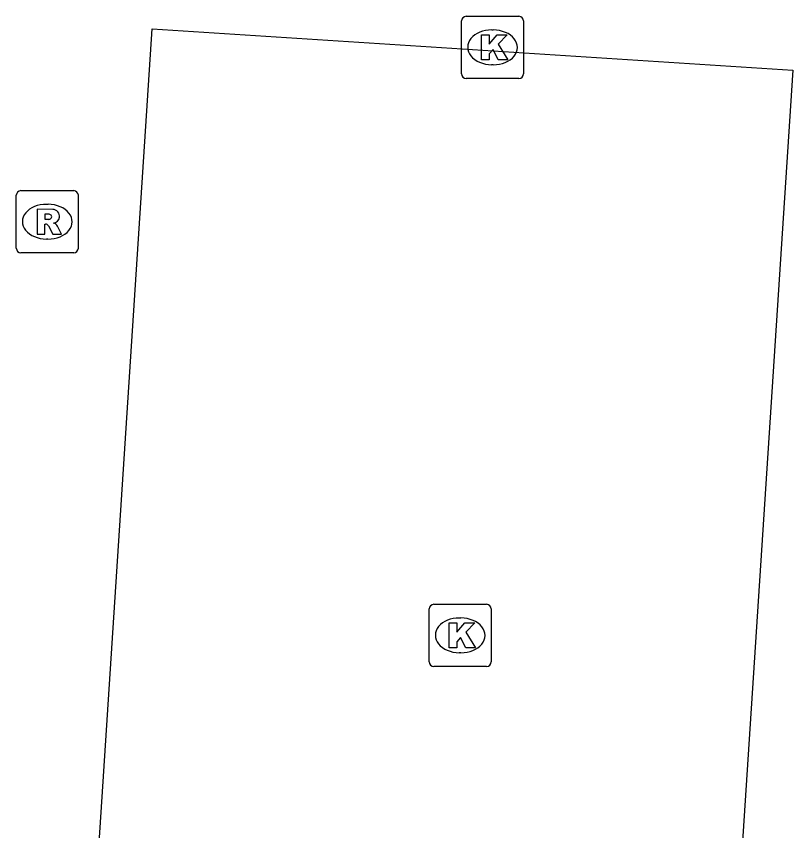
# Model space of a CAD drawing. Extents: x 161848 to 162726, y 385382 to 386521.
# Drawn here: x 162038.08 to 162050.6, y 385610.5 to 385623.62 of the extents above; entities that cross this region are included whole.
import ezdxf

# ---------------------------------------------------------------- set-up
doc = ezdxf.new("R2010")
doc.units = 0
for name, color, linetype in [('IMGEO_Kolk', 7, 'Continuous'), ('IMGEO_Rijbaan_lokaal_open', 7, 'Continuous'), ('IMGEO_Rioolput', 7, 'Continuous')]:
    doc.layers.add(name, color=color, linetype=linetype)

msp = doc.modelspace()

# ---------------------------------------------------------------- linework, layer by layer
at = {"layer": 'IMGEO_Kolk'}
for p, q in [((162045.256, 385622.695), (162045.256, 385623.547)), ((162045.331, 385623.621), (162046.183, 385623.621)), ((162046.257, 385623.547), (162046.257, 385622.695)), ((162045.744, 385623.401), (162045.769, 385623.401)), ((162045.767, 385622.841), (162045.742, 385622.841)), ((162046.183, 385622.621), (162045.331, 385622.621)), ((162044.734, 385613.221), (162044.734, 385614.073)), ((162044.809, 385614.147), (162045.661, 385614.147)), ((162045.735, 385614.073), (162045.735, 385613.221)), ((162045.222, 385613.927), (162045.247, 385613.927)), ((162045.245, 385613.367), (162045.22, 385613.367)), ((162045.661, 385613.147), (162044.809, 385613.147))]:
    msp.add_line(p, q, dxfattribs=at)
for points in [[(162045.256, 385622.695), (162045.256, 385623.547)], [(162045.331, 385623.621), (162046.183, 385623.621)], [(162046.257, 385623.547), (162046.257, 385622.695)], [(162045.577, 385623.321), (162045.7, 385623.321), (162045.7, 385623.17), (162045.83, 385623.321), (162045.994, 385623.321), (162045.848, 385623.17), (162046.001, 385622.921), (162045.849, 385622.921), (162045.764, 385623.085), (162045.7, 385623.018), (162045.7, 385622.921), (162045.577, 385622.921), (162045.577, 385623.321)], [(162046.183, 385622.621), (162045.331, 385622.621)], [(162044.734, 385613.221), (162044.734, 385614.073)], [(162044.809, 385614.147), (162045.661, 385614.147)], [(162045.735, 385614.073), (162045.735, 385613.221)], [(162045.055, 385613.847), (162045.178, 385613.847), (162045.178, 385613.696), (162045.308, 385613.847), (162045.472, 385613.847), (162045.326, 385613.696), (162045.479, 385613.447), (162045.327, 385613.447), (162045.242, 385613.611), (162045.178, 385613.544), (162045.178, 385613.447), (162045.055, 385613.447), (162045.055, 385613.847)], [(162045.661, 385613.147), (162044.809, 385613.147)]]:
    msp.add_lwpolyline(points, dxfattribs=at)
for centre, start, end in [((162045.333, 385623.545), 91.552, 178.448), ((162045.333, 385623.545), 91.552, 178.448), ((162046.181, 385623.545), 1.552, 88.448), ((162046.181, 385623.545), 1.552, 88.448), ((162045.333, 385622.697), 181.552, 268.448), ((162045.333, 385622.697), 181.552, 268.448), ((162046.181, 385622.697), 271.552, 358.448), ((162046.181, 385622.697), 271.552, 358.448), ((162044.811, 385614.071), 91.552, 178.448), ((162044.811, 385614.071), 91.552, 178.448), ((162045.659, 385614.071), 1.552, 88.448), ((162045.659, 385614.071), 1.552, 88.448), ((162044.811, 385613.223), 181.552, 268.448), ((162044.811, 385613.223), 181.552, 268.448), ((162045.659, 385613.223), 271.552, 358.448), ((162045.659, 385613.223), 271.552, 358.448)]:
    msp.add_arc(centre, 0.0765, start, end, dxfattribs=at)
for centre, major_axis, ratio, start_param, end_param in [((162045.743, 385623.121), (-0.387, 0.002), 0.722429, 4.712389, 7.853982), ((162045.768, 385623.121), (-0.39, 0.002), 0.717154, 1.570796, 4.712389), ((162045.221, 385613.647), (-0.387, 0.002), 0.722429, 4.712389, 7.853982), ((162045.246, 385613.647), (-0.39, 0.002), 0.717154, 1.570796, 4.712389)]:
    msp.add_ellipse(centre, major_axis=major_axis, ratio=ratio, start_param=start_param, end_param=end_param, dxfattribs=at)
at = {"layer": 'IMGEO_Rijbaan_lokaal_open'}
msp.add_lwpolyline([(162038.406, 385594.88), (162040.269, 385623.421), (162050.597, 385622.756), (162048.733, 385594.205)], dxfattribs=at)
at = {"layer": 'IMGEO_Rioolput'}
for p, q in [((162038.151, 385620.812), (162039.003, 385620.812)), ((162038.076, 385619.886), (162038.076, 385620.738)), ((162039.077, 385620.738), (162039.077, 385619.886)), ((162038.564, 385620.592), (162038.589, 385620.592)), ((162038.587, 385620.032), (162038.562, 385620.032)), ((162039.003, 385619.812), (162038.151, 385619.812))]:
    msp.add_line(p, q, dxfattribs=at)
for points in [[(162038.151, 385620.812), (162039.003, 385620.812)], [(162038.076, 385619.886), (162038.076, 385620.738)], [(162039.077, 385620.738), (162039.077, 385619.886)], [(162038.665, 385620.51), (162038.413, 385620.512), (162038.413, 385620.112)], [(162038.591, 385620.431), (162038.537, 385620.431), (162038.537, 385620.35)], [(162038.413, 385620.112), (162038.537, 385620.112), (162038.537, 385620.274), (162038.548, 385620.274)], [(162038.537, 385620.35), (162038.589, 385620.35)], [(162038.595, 385620.245), (162038.666, 385620.112), (162038.806, 385620.112), (162038.741, 385620.238)], [(162039.003, 385619.812), (162038.151, 385619.812)]]:
    msp.add_lwpolyline(points, dxfattribs=at)
for centre, radius, start, end in [((162038.153, 385620.736), 0.0765, 91.552, 178.448), ((162038.153, 385620.736), 0.0765, 91.552, 178.448), ((162039.001, 385620.736), 0.0765, 1.552, 88.448), ((162039.001, 385620.736), 0.0765, 1.552, 88.448), ((162038.664, 385620.4), 0.109, 350.3612, 89.416), ((162038.597, 385620.335), 0.0964, 77.0061, 93.1865), ((162038.611, 385620.392), 0.0378, 276.6634, 79.6772), ((162038.662, 385620.4), 0.112, 277.5842, 350.9817), ((162038.547, 385620.221), 0.0533, 26.0293, 88.6989), ((162038.573, 385620.539), 0.19, 274.7715, 282.9687), ((162038.646, 385620.185), 0.108, 29.5134, 73.7905), ((162038.153, 385619.888), 0.0765, 181.552, 268.448), ((162038.153, 385619.888), 0.0765, 181.552, 268.448), ((162039.001, 385619.888), 0.0765, 271.552, 358.448), ((162039.001, 385619.888), 0.0765, 271.552, 358.448)]:
    msp.add_arc(centre, radius, start, end, dxfattribs=at)
for centre, major_axis, ratio, start_param, end_param in [((162038.563, 385620.312), (-0.387, 0.002), 0.722429, 4.712389, 7.853982), ((162038.588, 385620.312), (-0.39, 0.002), 0.717154, 1.570796, 4.712389)]:
    msp.add_ellipse(centre, major_axis=major_axis, ratio=ratio, start_param=start_param, end_param=end_param, dxfattribs=at)

doc.saveas('drawing.dxf')
